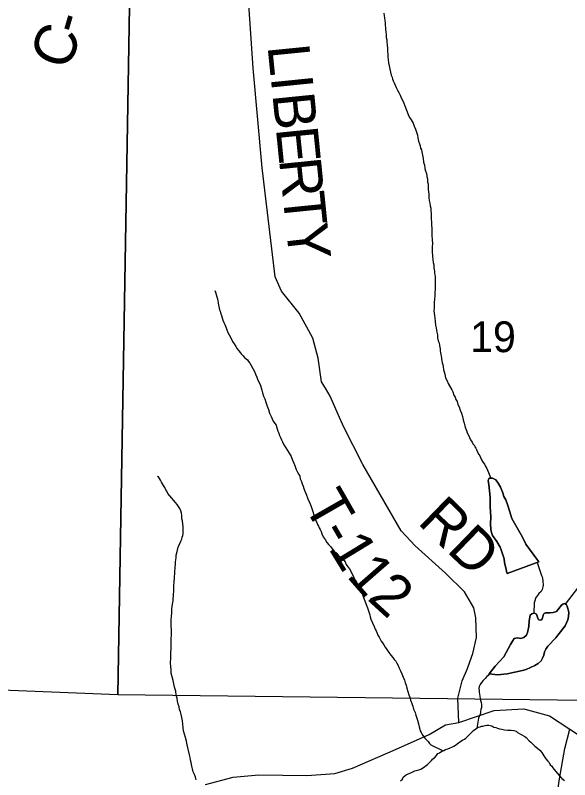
# Model space of a CAD drawing. Extents: x -14196 to 143, y -6096 to 28.
# Drawn here: x 60.064 to 60.818, y 19.711 to 20.751 of the extents above; entities that cross this region are included whole.
import ezdxf

# ---------------------------------------------------------------- set-up
doc = ezdxf.new("R2010")
doc.units = 0
for name, color, linetype in [('GM_X_Corporation', 7, 'Continuous'), ('GM_X_County_Road', 7, 'Continuous'), ('GM_X_County_Road_Text', 7, 'Continuous'), ('GM_X_Interstate_Route', 7, 'Continuous'), ('GM_X_Minor_Lake', 7, 'Continuous'), ('GM_X_Minor_River', 7, 'Continuous'), ('GM_X_Section_Text', 7, 'Continuous'), ('GM_X_Township_Road', 7, 'Continuous'), ('GM_X_Township_Road_Text', 7, 'Continuous')]:
    doc.layers.add(name, color=color, linetype=linetype)

msp = doc.modelspace()

# ---------------------------------------------------------------- linework, layer by layer
at = {"layer": 'GM_X_Corporation'}
for points in [[(60.2211, 20.8437), (60.2036, 19.8271), (59.7077, 19.847), (59.2056, 19.8463), (59.2185, 20.859)], [(61.2237, 20.8189), (61.2122, 19.8148), (60.2036, 19.8271), (60.2211, 20.8437)]]:
    msp.add_lwpolyline(points, close=True, dxfattribs=at)
at = {"layer": 'GM_X_County_Road'}
msp.add_lwpolyline([(60.3231, 19.7049), (60.3608, 19.715), (60.3953, 19.7181), (60.461, 19.7171), (60.4989, 19.7199), (60.523, 19.7274), (60.5813, 19.7524), (60.6271, 19.7729), (60.6495, 19.786), (60.6677, 19.7891), (60.7155, 19.8055), (60.7561, 19.8077), (60.7909, 19.7986), (60.8184, 19.7804), (60.8331, 19.7707), (60.8407, 19.7657), (60.8685, 19.7303), (60.8935, 19.6872)], dxfattribs=at)
at = {"layer": 'GM_X_Interstate_Route'}
msp.add_lwpolyline([(60.7993, 19.6773), (60.8042, 19.7129), (60.8116, 19.7538), (60.8184, 19.7804)], dxfattribs=at)
at = {"layer": 'GM_X_Minor_Lake'}
for points in [[(60.7333, 19.9921), (60.7329, 19.9929), (60.7321, 19.9974), (60.7298, 20.0069), (60.729, 20.0119), (60.725, 20.024), (60.7235, 20.0278), (60.7192, 20.0357), (60.7135, 20.0437), (60.7119, 20.0479), (60.7111, 20.0516), (60.7107, 20.0596), (60.7109, 20.0688), (60.7101, 20.0828), (60.7099, 20.0958), (60.7082, 20.1132), (60.7074, 20.1178), (60.7077, 20.12), (60.7086, 20.1216), (60.7131, 20.1216), (60.7153, 20.1209), (60.7177, 20.1194), (60.721, 20.1148), (60.7242, 20.1096), (60.7274, 20.1016), (60.7289, 20.0967), (60.7312, 20.0921), (60.7343, 20.0846), (60.7383, 20.0713), (60.7395, 20.0667), (60.7541, 20.0414), (60.7588, 20.0319), (60.7738, 20.0115), (60.7761, 20.0077), (60.7333, 19.9921)], [(60.7077, 20.12), (60.7074, 20.1178), (60.7082, 20.1132), (60.7099, 20.0958), (60.7101, 20.0828), (60.7109, 20.0688), (60.7107, 20.0596), (60.7111, 20.0516), (60.7119, 20.0479), (60.7135, 20.0437), (60.7192, 20.0357), (60.7235, 20.0278), (60.725, 20.024), (60.729, 20.0119), (60.7298, 20.0069), (60.7321, 19.9974), (60.7329, 19.9929), (60.7333, 19.9921)], [(60.7333, 19.9921), (60.7761, 20.0077), (60.7738, 20.0115), (60.7588, 20.0319), (60.7541, 20.0414), (60.7395, 20.0667), (60.7383, 20.0713), (60.7343, 20.0846), (60.7312, 20.0921), (60.7289, 20.0967), (60.7274, 20.1016), (60.7242, 20.1096), (60.721, 20.1148), (60.7177, 20.1194), (60.7153, 20.1209), (60.7131, 20.1216), (60.7086, 20.1216), (60.7077, 20.12)], [(60.7089, 19.8554), (60.7202, 19.854), (60.7331, 19.8556), (60.7543, 19.86), (60.7589, 19.8615), (60.771, 19.867), (60.7755, 19.8697), (60.7793, 19.8731), (60.7815, 19.8769), (60.783, 19.8808), (60.7841, 19.8853), (60.7856, 19.8892), (60.7886, 19.893), (60.7995, 19.9045), (60.8021, 19.9083), (60.8059, 19.9125), (60.8119, 19.9209), (60.8156, 19.929), (60.8167, 19.9335), (60.817, 19.9392), (60.815, 19.9476), (60.814, 19.9494), (60.8123, 19.9506), (60.8108, 19.951), (60.8091, 19.9502), (60.807, 19.9487), (60.8003, 19.9402), (60.7957, 19.9387), (60.7912, 19.9386)], [(60.7089, 19.8554), (60.717, 19.8657), (60.7287, 19.8784), (60.7376, 19.8956), (60.7406, 19.8998), (60.7429, 19.9036), (60.7474, 19.9044), (60.752, 19.9037), (60.7558, 19.9049), (60.7596, 19.9079), (60.761, 19.9118), (60.7629, 19.9201), (60.7632, 19.9277), (60.7646, 19.9354), (60.7667, 19.9373), (60.7692, 19.9381), (60.7715, 19.9377), (60.7733, 19.9366), (60.7754, 19.93), (60.7761, 19.929), (60.7781, 19.9287), (60.7799, 19.929), (60.7808, 19.9303), (60.7817, 19.9329), (60.7828, 19.9367), (60.7836, 19.9376), (60.7852, 19.9383), (60.7866, 19.9386), (60.7912, 19.9386), (60.7957, 19.9387), (60.8003, 19.9402), (60.807, 19.9487), (60.8091, 19.9502), (60.8108, 19.951), (60.8123, 19.9506), (60.814, 19.9494), (60.815, 19.9476), (60.817, 19.9392), (60.8167, 19.9335), (60.8156, 19.929), (60.8119, 19.9209), (60.8059, 19.9125), (60.8021, 19.9083), (60.7995, 19.9045), (60.7886, 19.893), (60.7856, 19.8892), (60.7841, 19.8853), (60.783, 19.8808), (60.7815, 19.8769), (60.7793, 19.8731), (60.7755, 19.8697), (60.771, 19.867), (60.7589, 19.8615), (60.7543, 19.86), (60.7331, 19.8556), (60.7202, 19.854), (60.7089, 19.8554)], [(60.7912, 19.9386), (60.7866, 19.9386), (60.7852, 19.9383), (60.7836, 19.9376), (60.7828, 19.9367), (60.7817, 19.9329), (60.7808, 19.9303), (60.7799, 19.929), (60.7781, 19.9287), (60.7761, 19.929), (60.7754, 19.93), (60.7733, 19.9366), (60.7715, 19.9377), (60.7692, 19.9381), (60.7667, 19.9373), (60.7646, 19.9354), (60.7632, 19.9277), (60.7629, 19.9201), (60.761, 19.9118), (60.7596, 19.9079), (60.7558, 19.9049), (60.752, 19.9037), (60.7474, 19.9044), (60.7429, 19.9036), (60.7406, 19.8998), (60.7376, 19.8956), (60.7287, 19.8784), (60.717, 19.8657), (60.7089, 19.8554)]]:
    msp.add_lwpolyline(points, dxfattribs=at)
at = {"layer": 'GM_X_Minor_River'}
for points in [[(60.5654, 20.7541), (60.5659, 20.7503), (60.5663, 20.7476), (60.5667, 20.7442), (60.5671, 20.7404), (60.5675, 20.7374), (60.5679, 20.7347), (60.568, 20.732), (60.5684, 20.7286), (60.5688, 20.7248), (60.5689, 20.721), (60.5697, 20.7176), (60.5697, 20.7146), (60.5701, 20.7108), (60.5706, 20.7062), (60.5706, 20.702), (60.571, 20.6982), (60.5711, 20.6948), (60.5715, 20.691), (60.5719, 20.6865), (60.5727, 20.6823), (60.5736, 20.6777), (60.5744, 20.6736), (60.5756, 20.6698), (60.5767, 20.6668), (60.5775, 20.6645), (60.5783, 20.6618), (60.5795, 20.6592), (60.5807, 20.6562), (60.5822, 20.6528), (60.5842, 20.6493), (60.5861, 20.6463), (60.5877, 20.6425), (60.5896, 20.638), (60.5912, 20.6346), (60.5927, 20.6316), (60.5939, 20.6278), (60.5986, 20.6164), (60.6005, 20.6123), (60.6025, 20.6089), (60.604, 20.6066), (60.6052, 20.6043), (60.6068, 20.6005), (60.6087, 20.5964), (60.6099, 20.5922), (60.6111, 20.588), (60.6119, 20.5843), (60.6127, 20.5801), (60.6139, 20.5763), (60.6151, 20.5736), (60.6155, 20.5706), (60.6166, 20.568), (60.6174, 20.5653), (60.6182, 20.5611), (60.6191, 20.5562), (60.6195, 20.5513), (60.6207, 20.5471), (60.6211, 20.5429), (60.6223, 20.5395), (60.6235, 20.5361), (60.6239, 20.5319), (60.6247, 20.5285), (60.6251, 20.5247), (60.6256, 20.5213), (60.626, 20.5179), (60.626, 20.5137), (60.6261, 20.5114), (60.6265, 20.5073), (60.6269, 20.5031), (60.6273, 20.4993), (60.6281, 20.4955), (60.6286, 20.4921), (60.6294, 20.4887), (60.6294, 20.4852), (60.6298, 20.4811), (60.6299, 20.478), (60.6299, 20.4742), (60.6304, 20.4697), (60.6304, 20.4659), (60.6308, 20.4617), (60.6309, 20.4571), (60.6309, 20.4518), (60.6314, 20.4461), (60.6315, 20.4404)], [(60.6315, 20.4404), (60.6311, 20.4366), (60.6312, 20.4336), (60.6312, 20.4294), (60.6321, 20.4184), (60.6325, 20.415), (60.6333, 20.4116), (60.6337, 20.4078), (60.6342, 20.4032), (60.6346, 20.3998), (60.6354, 20.3964), (60.6351, 20.3922), (60.6351, 20.3873), (60.6352, 20.3827), (60.6352, 20.3785), (60.6349, 20.374), (60.635, 20.3694), (60.6346, 20.3652), (60.6339, 20.3606), (60.634, 20.3572), (60.634, 20.353), (60.6337, 20.3492), (60.6341, 20.3462), (60.6345, 20.3428), (60.6349, 20.3394), (60.6354, 20.3348), (60.6358, 20.3299), (60.6366, 20.3261), (60.637, 20.3227), (60.6375, 20.32), (60.6383, 20.3166), (60.6387, 20.3124), (60.6395, 20.3086), (60.6407, 20.3056), (60.6411, 20.3022), (60.6415, 20.2999), (60.6419, 20.2976), (60.6423, 20.295), (60.6427, 20.2923), (60.6431, 20.29), (60.6435, 20.2878), (60.644, 20.2844), (60.6444, 20.2813), (60.6448, 20.2787), (60.6456, 20.276), (60.646, 20.273), (60.6468, 20.2696), (60.6476, 20.2662), (60.6484, 20.2631), (60.6496, 20.2582), (60.6515, 20.254), (60.6531, 20.2502), (60.6578, 20.2416), (60.6593, 20.2389), (60.6609, 20.2344), (60.6624, 20.2317), (60.6636, 20.2287), (60.6652, 20.2257), (60.6663, 20.2219), (60.6679, 20.2185), (60.6695, 20.2143), (60.671, 20.2101), (60.6726, 20.2056), (60.6734, 20.201), (60.6746, 20.1965), (60.6758, 20.1927), (60.6766, 20.1897), (60.6778, 20.1863), (60.679, 20.1832), (60.6805, 20.1802), (60.6821, 20.1768), (60.6836, 20.1738), (60.6856, 20.1708), (60.6867, 20.1685), (60.6887, 20.1662), (60.6894, 20.1643), (60.6906, 20.1625), (60.6914, 20.1606), (60.6929, 20.1572), (60.6949, 20.1538), (60.696, 20.1519), (60.6972, 20.1496), (60.6984, 20.1466), (60.7007, 20.1428), (60.7023, 20.1405), (60.7034, 20.1383), (60.7057, 20.1349), (60.711, 20.1216)], [(60.3355, 20.3769), (60.3368, 20.3744), (60.3376, 20.3714), (60.3384, 20.3684), (60.3392, 20.3657), (60.3396, 20.3627), (60.34, 20.36), (60.3408, 20.357), (60.3412, 20.3551), (60.3416, 20.3528), (60.342, 20.3505), (60.3428, 20.3486), (60.3436, 20.3464), (60.3448, 20.343), (60.3456, 20.3399), (60.3467, 20.3365), (60.3479, 20.3335), (60.3491, 20.3305), (60.3503, 20.3282), (60.3511, 20.3259), (60.3522, 20.3233), (60.3534, 20.3199), (60.3553, 20.3165), (60.3577, 20.3116), (60.3596, 20.3074), (60.3619, 20.3044), (60.3643, 20.3006), (60.3662, 20.2976), (60.3681, 20.2949), (60.3701, 20.2927), (60.3716, 20.2908), (60.3743, 20.2878), (60.3762, 20.2859), (60.3781, 20.284), (60.38, 20.2825), (60.3816, 20.2802), (60.3835, 20.278), (60.3851, 20.275), (60.3894, 20.2666), (60.3909, 20.2632), (60.3929, 20.2591), (60.3941, 20.2549), (60.396, 20.2519), (60.3976, 20.2477), (60.3987, 20.2443), (60.3995, 20.2413), (60.4007, 20.2375), (60.4019, 20.2333), (60.4035, 20.2295), (60.405, 20.225), (60.407, 20.2197), (60.4086, 20.2151), (60.4102, 20.2102), (60.4125, 20.2053), (60.4148, 20.1993), (60.4175, 20.1959), (60.4191, 20.1936), (60.4195, 20.1913), (60.4203, 20.1887), (60.4215, 20.1856), (60.4226, 20.1826), (60.4238, 20.1796), (60.425, 20.1769), (60.4262, 20.1739), (60.4277, 20.1709), (60.4297, 20.1671), (60.4324, 20.1629), (60.4343, 20.1592), (60.4366, 20.1558), (60.4393, 20.1509), (60.4413, 20.1463), (60.4429, 20.1418), (60.4448, 20.1376), (60.4464, 20.1334), (60.4483, 20.13), (60.4499, 20.1266), (60.4511, 20.1244), (60.4519, 20.1206), (60.4534, 20.1172), (60.4546, 20.1138), (60.4558, 20.1107), (60.4569, 20.1077), (60.4581, 20.1039), (60.4597, 20.0998), (60.4621, 20.0937), (60.4648, 20.0876), (60.4667, 20.0831), (60.4679, 20.0789), (60.4711, 20.0691), (60.4723, 20.0661), (60.473, 20.0634), (60.4742, 20.0611), (60.4754, 20.0585), (60.4766, 20.0562), (60.4777, 20.0539), (60.4789, 20.0517)], [(60.269, 20.1058), (60.2678, 20.1089), (60.2659, 20.1115), (60.2647, 20.1138), (60.2632, 20.116), (60.262, 20.1191), (60.2605, 20.121), (60.2589, 20.1236), (60.2581, 20.124), (60.2581, 20.1244)], [(60.3105, 19.7114), (60.3094, 19.7148), (60.3078, 19.7186), (60.3062, 19.7224), (60.3054, 19.7262), (60.3046, 19.73), (60.3034, 19.7349), (60.3026, 19.7383), (60.3022, 19.7417), (60.3014, 19.7455), (60.2982, 19.7588), (60.297, 19.7637), (60.2958, 19.7687), (60.2942, 19.7736), (60.293, 19.7781), (60.2926, 19.7823), (60.2922, 19.7872), (60.2917, 19.7914), (60.2909, 19.796), (60.2901, 19.8001), (60.2889, 19.8039), (60.2878, 19.807), (60.287, 19.8104), (60.2858, 19.8142), (60.285, 19.8183), (60.2845, 19.8225), (60.2833, 19.8263), (60.2825, 19.832), (60.2809, 19.8373), (60.2801, 19.8418), (60.2789, 19.8464), (60.2777, 19.8513), (60.2765, 19.8562), (60.2761, 19.8608), (60.2757, 19.865), (60.2756, 19.8703), (60.2759, 19.8768), (60.2758, 19.8836), (60.2761, 19.8904), (60.2764, 19.898), (60.2763, 19.9034), (60.2767, 19.9079), (60.2766, 19.9121), (60.2766, 19.9163), (60.2765, 19.9205), (60.2765, 19.9246), (60.2764, 19.9288), (60.2767, 19.9334), (60.2771, 19.9383), (60.2774, 19.9437), (60.2781, 19.9501), (60.2788, 19.9547), (60.2791, 19.9581), (60.2795, 19.9612), (60.2794, 19.9638), (60.2798, 19.9676), (60.2801, 19.9714), (60.28, 19.9756), (60.2804, 19.9802), (60.2807, 19.9859), (60.2816, 20.0007), (60.2824, 20.0045), (60.2823, 20.0079), (60.2827, 20.0106), (60.283, 20.0133), (60.2833, 20.0171), (60.2844, 20.022), (60.2859, 20.0277), (60.2881, 20.0327), (60.2896, 20.0361), (60.2907, 20.0388), (60.2914, 20.0415), (60.2921, 20.0437), (60.2925, 20.0457), (60.2928, 20.0487), (60.2928, 20.0521), (60.2924, 20.0552), (60.292, 20.0593), (60.2915, 20.0635), (60.2907, 20.0665), (60.2907, 20.0688), (60.2907, 20.0715), (60.2903, 20.0738), (60.2895, 20.0772), (60.2879, 20.0802), (60.2864, 20.0832), (60.2844, 20.0859), (60.2821, 20.0885), (60.2794, 20.0915), (60.2771, 20.0945), (60.2744, 20.0975), (60.2717, 20.1009), (60.2702, 20.104), (60.269, 20.1058)], [(60.4789, 20.0517), (60.4801, 20.049), (60.4812, 20.046), (60.4832, 20.0418), (60.4855, 20.0381), (60.4882, 20.0339), (60.4905, 20.0309), (60.4928, 20.0286), (60.4944, 20.0268), (60.4963, 20.0241), (60.4986, 20.0219), (60.5005, 20.02), (60.5036, 20.017), (60.5071, 20.0136), (60.509, 20.0113), (60.5109, 20.0102), (60.5128, 20.0076), (60.5144, 20.0041), (60.5167, 20.0008), (60.5186, 19.9981), (60.5206, 19.9951), (60.5221, 19.9921), (60.5237, 19.989), (60.5249, 19.9864), (60.5264, 19.983), (60.5284, 19.98), (60.5299, 19.9758), (60.5315, 19.9724), (60.533, 19.9698), (60.5346, 19.9675), (60.5357, 19.9652), (60.5365, 19.9633), (60.5377, 19.9595), (60.5397, 19.9546), (60.5416, 19.9497), (60.5432, 19.9452), (60.5448, 19.941), (60.5456, 19.9383), (60.5463, 19.9357), (60.5471, 19.933), (60.5479, 19.93), (60.5522, 19.9198), (60.5538, 19.9164), (60.555, 19.9141), (60.5561, 19.9115), (60.5573, 19.9081), (60.5592, 19.9054), (60.5604, 19.9028), (60.562, 19.8997), (60.5639, 19.8975), (60.5654, 19.8948), (60.5674, 19.8918), (60.5697, 19.8884), (60.5724, 19.8846), (60.5751, 19.8809), (60.5778, 19.8779), (60.5797, 19.8752), (60.582, 19.8726), (60.5832, 19.8699), (60.5848, 19.8669), (60.5863, 19.8631), (60.5883, 19.8597), (60.5898, 19.8556), (60.5918, 19.851), (60.5934, 19.8469), (60.5945, 19.8434), (60.5957, 19.84), (60.5969, 19.8362), (60.5981, 19.8313), (60.5997, 19.8268), (60.6012, 19.8226), (60.602, 19.8196), (60.6032, 19.8165), (60.604, 19.8139), (60.6048, 19.8116), (60.606, 19.8075), (60.6079, 19.8029), (60.6091, 19.7995), (60.6099, 19.7965), (60.6111, 19.7927), (60.6127, 19.7874), (60.6135, 19.7836), (60.6143, 19.7802), (60.6151, 19.7779), (60.6162, 19.7756), (60.6178, 19.773), (60.6213, 19.7681), (60.6232, 19.7662), (60.6259, 19.7636), (60.6278, 19.7609), (60.6293, 19.7591), (60.6463, 19.751)], [(60.774, 20.007), (60.78, 19.9893), (60.7808, 19.9874), (60.7812, 19.9851), (60.7816, 19.9821), (60.7817, 19.9798), (60.7821, 19.9779), (60.7821, 19.976), (60.7817, 19.9737), (60.781, 19.9703), (60.7795, 19.9676), (60.7765, 19.9646), (60.7743, 19.9619), (60.7724, 19.9592), (60.7702, 19.9535), (60.7698, 19.952), (60.7694, 19.938)], [(60.8127, 19.9503), (60.8386, 19.9838)], [(60.7089, 19.8554), (60.7076, 19.8533), (60.7057, 19.8518), (60.7031, 19.8491), (60.7005, 19.8464), (60.6982, 19.8437), (60.6963, 19.841), (60.6952, 19.8384), (60.6949, 19.8349), (60.6953, 19.8327), (60.6953, 19.83), (60.6957, 19.8281), (60.6962, 19.8247), (60.6966, 19.822), (60.697, 19.8194), (60.6978, 19.8167), (60.6982, 19.8137), (60.6982, 19.8118), (60.6982, 19.8095), (60.6975, 19.8068), (60.6972, 19.8042), (60.6968, 19.8019), (60.6961, 19.7992), (60.6953, 19.7973), (60.6942, 19.795), (60.6919, 19.7817)], [(60.5882, 19.71), (60.5908, 19.7123), (60.5919, 19.715), (60.5964, 19.7184), (60.6021, 19.7208), (60.6077, 19.7235), (60.613, 19.7251), (60.6157, 19.7259), (60.618, 19.7274), (60.6213, 19.7293), (60.6247, 19.732), (60.6277, 19.7347), (60.6304, 19.7374), (60.6322, 19.7397), (60.6345, 19.7412), (60.6371, 19.7443), (60.639, 19.747), (60.6412, 19.7482), (60.6446, 19.7501), (60.6469, 19.7512), (60.6492, 19.7524), (60.6526, 19.7536), (60.6556, 19.7548), (60.6582, 19.7559), (60.6609, 19.7571), (60.6628, 19.7586), (60.6669, 19.7617), (60.6688, 19.7629), (60.6711, 19.7644), (60.6729, 19.7656), (60.6752, 19.7667), (60.6771, 19.7679), (60.679, 19.7698), (60.6808, 19.7717), (60.6823, 19.7736), (60.685, 19.7763), (60.6876, 19.7786), (60.6906, 19.7809), (60.6925, 19.7821), (60.6944, 19.7829), (60.6963, 19.7833), (60.6982, 19.7841), (60.7001, 19.7845), (60.7031, 19.7852), (60.7057, 19.7857), (60.7084, 19.7857), (60.7103, 19.7853), (60.7122, 19.7846), (60.7153, 19.7831), (60.7176, 19.7823), (60.7202, 19.7816), (60.7229, 19.7809), (60.7259, 19.7802), (60.7297, 19.7794), (60.7339, 19.7791), (60.7385, 19.7788), (60.7423, 19.7784), (60.7453, 19.7777), (60.7473, 19.7758), (60.7572, 19.7702), (60.7591, 19.7691), (60.7633, 19.7646), (60.7656, 19.7627), (60.7679, 19.7601), (60.771, 19.757), (60.7745, 19.7544), (60.7775, 19.7518), (60.7802, 19.7484), (60.7829, 19.7442), (60.7857, 19.7397), (60.7884, 19.7367), (60.7903, 19.7348), (60.7918, 19.7318), (60.7938, 19.7299), (60.7953, 19.7277), (60.7972, 19.7254), (60.7991, 19.7231), (60.8015, 19.7201), (60.8042, 19.7167), (60.8076, 19.7133), (60.8111, 19.7103)]]:
    msp.add_lwpolyline(points, dxfattribs=at)
at = {"layer": 'GM_X_Township_Road'}
for points in [[(60.6801, 19.8655), (60.6866, 19.8831), (60.6917, 19.9049), (60.6907, 19.9315), (60.6877, 19.9451), (60.675, 19.9668), (60.6492, 19.9924), (60.6081, 20.0294), (60.5893, 20.0502), (60.5722, 20.079), (60.5369, 20.1401), (60.5113, 20.1908), (60.5033, 20.2081), (60.4924, 20.2333), (60.4861, 20.2438), (60.4809, 20.2528), (60.4763, 20.285), (60.4691, 20.3118), (60.4504, 20.3459), (60.4265, 20.3761), (60.4177, 20.3953), (60.3999, 20.5435), (60.3877, 20.6792), (60.3804, 20.7866)], [(60.6677, 19.7891), (60.6661, 19.8225), (60.6719, 19.8462), (60.6791, 19.8628), (60.6801, 19.8655)]]:
    msp.add_lwpolyline(points, dxfattribs=at)

# ---------------------------------------------------------------- texts
at = {"layer": 'GM_X_County_Road_Text'}
for s, rotation, p in [('-', 73.6624, (60.1542, 20.7229)), ('C', 68.3704, (60.1351, 20.6741))]:
    msp.add_text(s, height=0.0568, rotation=rotation, dxfattribs=at).set_placement(p)
at = {"layer": 'GM_X_Section_Text'}
msp.add_text('19', height=0.04186, rotation=0, dxfattribs=at).set_placement((60.6828, 20.293))
at = {"layer": 'GM_X_Township_Road_Text'}
for s, height, rotation, p in [('L', 0.0568, 275.7567, (60.4073, 20.7093)), ('I', 0.0568, 275.7549, (60.4116, 20.6671)), ('B', 0.0568, 275.7549, (60.4139, 20.6438)), ('E', 0.0568, 275.7572, (60.4186, 20.5974)), ('R', 0.0568, 275.756, (60.4229, 20.5551)), ('T', 0.0568, 275.7572, (60.4276, 20.5087)), ('Y', 0.0568, 276.5049, (60.4319, 20.4656)), ('T', 0.0568, 299.7789, (60.4555, 20.0854)), ('RD', 0.05682, 315.9458, (60.6101, 20.0608)), ('-', 0.0568, 300.0794, (60.4768, 20.0483)), ('1', 0.0568, 301.3644, (60.4892, 20.0269)), ('1', 0.0568, 311.1475, (60.5137, 19.9885)), ('2', 0.0568, 317.525, (60.5415, 19.9572))]:
    msp.add_text(s, height=height, rotation=rotation, dxfattribs=at).set_placement(p)

doc.saveas('drawing.dxf')
